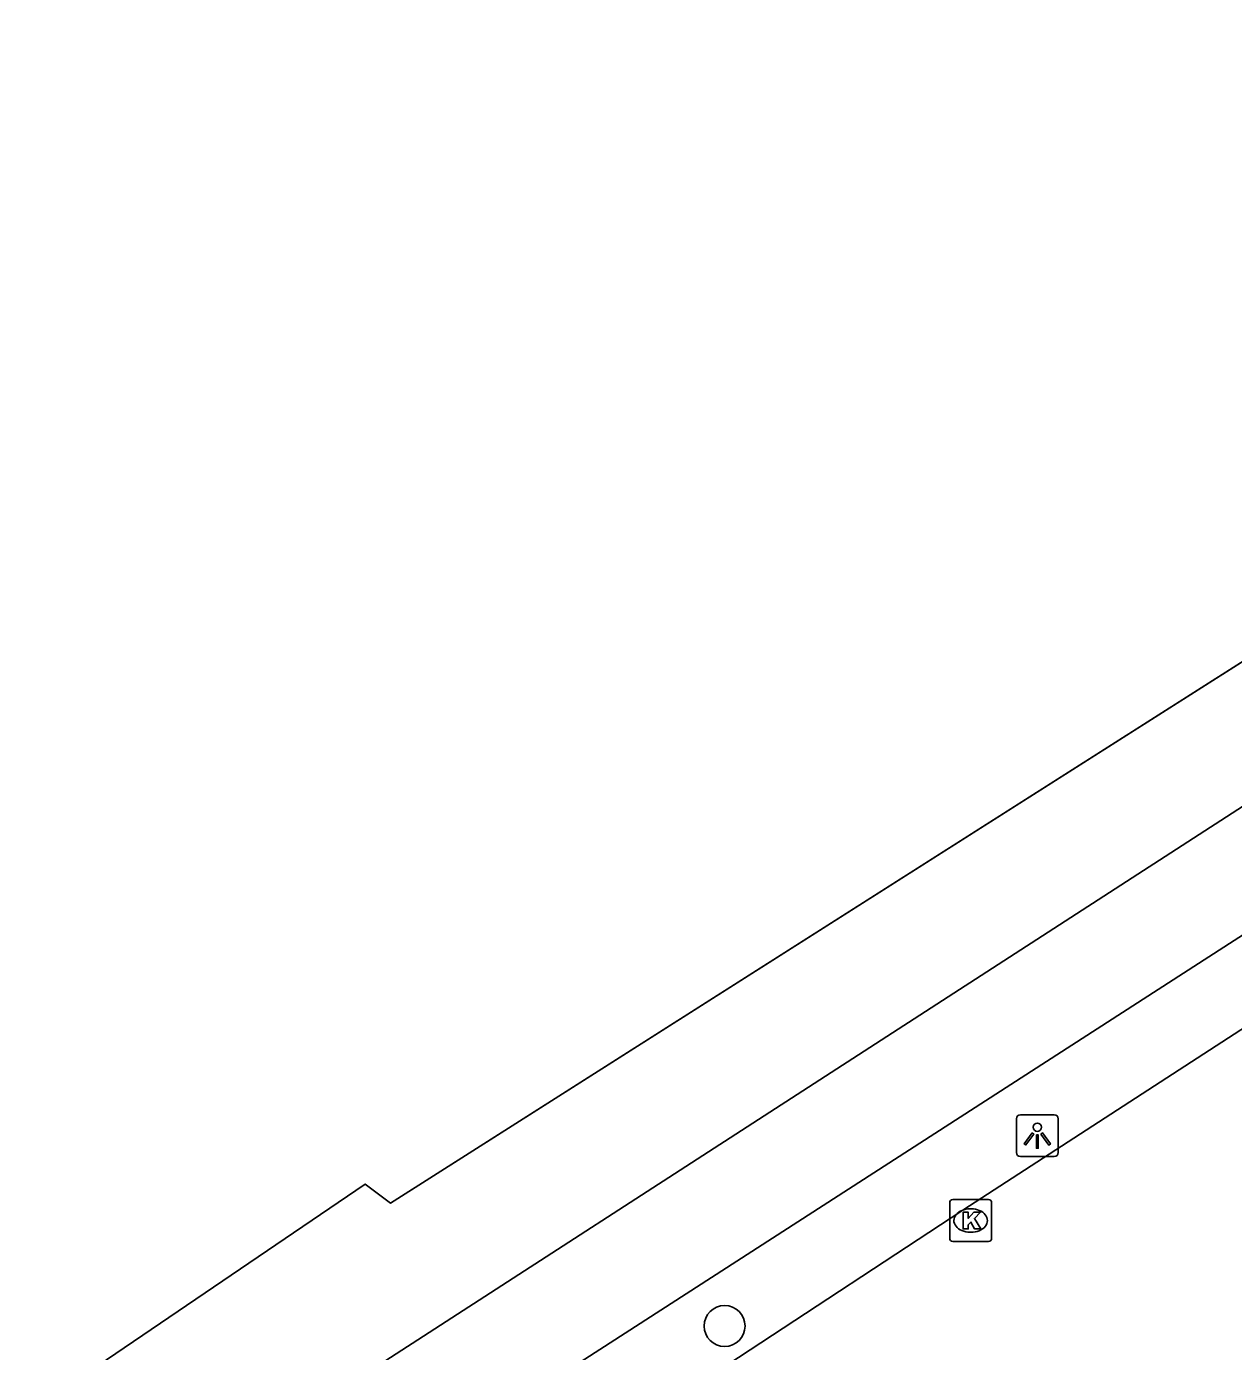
# Model space of a CAD drawing. Extents: x 156141 to 158132, y 385651 to 388399.
# Drawn here: x 157193.5 to 157222.32, y 387455.27 to 387486.92 of the extents above; entities that cross this region are included whole.
import ezdxf

# ---------------------------------------------------------------- set-up
doc = ezdxf.new("R2010")
doc.units = 0
for name, color, linetype in [('IMGEO_Boom', 7, 'Continuous'), ('IMGEO_Fietspad_gesloten', 7, 'Continuous'), ('IMGEO_Groenvoorziening', 7, 'Continuous'), ('IMGEO_Hek', 7, 'Continuous'), ('IMGEO_Kolk', 7, 'Continuous'), ('IMGEO_Lichtpunt', 7, 'Continuous'), ('IMGEO_Rijbaan_lokaal_gesloten', 7, 'Continuous')]:
    doc.layers.add(name, color=color, linetype=linetype)

msp = doc.modelspace()

# ---------------------------------------------------------------- linework, layer by layer
at = {"layer": 'IMGEO_Boom'}
msp.add_circle((157210.167, 387455.883), 0.489, dxfattribs=at)
at = {"layer": 'IMGEO_Fietspad_gesloten'}
for points in [[(157238.802, 387478.815), (157196.061, 387451.17), (157195.475, 387450.783)], [(157196.87, 387448.662), (157197.376, 387448.996), (157240.149, 387476.58)]]:
    msp.add_lwpolyline(points, dxfattribs=at)
at = {"layer": 'IMGEO_Groenvoorziening'}
msp.add_lwpolyline([(157193.499, 387453.775), (157201.584, 387459.272), (157202.194, 387458.821), (157237.383, 387481.192)], dxfattribs=at)
at = {"layer": 'IMGEO_Hek'}
for points in [[(157246.392, 387486.92), (157202.194, 387458.821), (157201.584, 387459.272)], [(157201.584, 387459.272), (157193.499, 387453.775)]]:
    msp.add_lwpolyline(points, dxfattribs=at)
at = {"layer": 'IMGEO_Kolk'}
for p, q in [((157215.542, 387457.976), (157215.542, 387458.828)), ((157215.617, 387458.902), (157216.469, 387458.902)), ((157216.543, 387458.828), (157216.543, 387457.976)), ((157216.03, 387458.682), (157216.055, 387458.682)), ((157216.469, 387457.902), (157215.617, 387457.902)), ((157216.053, 387458.122), (157216.028, 387458.122))]:
    msp.add_line(p, q, dxfattribs=at)
for points in [[(157215.542, 387457.976), (157215.542, 387458.828)], [(157215.617, 387458.902), (157216.469, 387458.902)], [(157216.543, 387458.828), (157216.543, 387457.976)], [(157215.863, 387458.602), (157215.986, 387458.602), (157215.986, 387458.451), (157216.116, 387458.602), (157216.28, 387458.602), (157216.134, 387458.451), (157216.287, 387458.202), (157216.135, 387458.202), (157216.05, 387458.366), (157215.986, 387458.299), (157215.986, 387458.202), (157215.863, 387458.202), (157215.863, 387458.602)], [(157216.469, 387457.902), (157215.617, 387457.902)]]:
    msp.add_lwpolyline(points, dxfattribs=at)
for centre, start, end in [((157215.619, 387458.826), 91.552, 178.448), ((157215.619, 387458.826), 91.552, 178.448), ((157216.467, 387458.826), 1.552, 88.448), ((157216.467, 387458.826), 1.552, 88.448), ((157215.619, 387457.978), 181.552, 268.448), ((157215.619, 387457.978), 181.552, 268.448), ((157216.467, 387457.978), 271.552, 358.448), ((157216.467, 387457.978), 271.552, 358.448)]:
    msp.add_arc(centre, 0.0765, start, end, dxfattribs=at)
for centre, major_axis, ratio, start_param, end_param in [((157216.029, 387458.402), (-0.387, 0.002), 0.722429, 4.712389, 7.853982), ((157216.054, 387458.402), (-0.39, 0.002), 0.717154, 1.570796, 4.712389)]:
    msp.add_ellipse(centre, major_axis=major_axis, ratio=ratio, start_param=start_param, end_param=end_param, dxfattribs=at)
at = {"layer": 'IMGEO_Lichtpunt'}
for p, q in [((157217.136, 387460.833), (157217.136, 387460.026)), ((157217.136, 387460.833), (157217.136, 387460.026)), ((157218.038, 387460.928), (157217.23, 387460.928)), ((157218.038, 387460.928), (157217.23, 387460.928)), ((157218.132, 387460.026), (157218.132, 387460.833)), ((157218.132, 387460.026), (157218.132, 387460.833)), ((157217.23, 387459.932), (157218.038, 387459.932)), ((157217.23, 387459.932), (157218.038, 387459.932))]:
    msp.add_line(p, q, dxfattribs=at)
for points in [[(157217.51, 387460.497), (157217.549, 387460.469), (157217.361, 387460.207), (157217.323, 387460.234), (157217.51, 387460.497)], [(157217.612, 387460.449), (157217.659, 387460.449), (157217.659, 387460.127), (157217.612, 387460.127), (157217.612, 387460.449)], [(157217.722, 387460.469), (157217.76, 387460.496), (157217.947, 387460.234), (157217.908, 387460.206), (157217.722, 387460.469)]]:
    msp.add_lwpolyline(points, dxfattribs=at)
msp.add_circle((157217.635, 387460.631), 0.0994, dxfattribs=at)
for centre, start, end in [((157217.23, 387460.833), 90, 180), ((157217.23, 387460.833), 90, 180), ((157218.038, 387460.833), 0, 90), ((157218.038, 387460.833), 0, 90), ((157217.23, 387460.026), 180, 270), ((157217.23, 387460.026), 180, 270), ((157218.038, 387460.026), 270, 0), ((157218.038, 387460.026), 270, 360)]:
    msp.add_arc(centre, 0.0946, start, end, dxfattribs=at)
at = {"layer": 'IMGEO_Rijbaan_lokaal_gesloten'}
msp.add_lwpolyline([(157239.684, 387473.892), (157235.116, 387471.107), (157229.266, 387467.349), (157215.855, 387458.646), (157199.789, 387448.095)], dxfattribs=at)

doc.saveas('drawing.dxf')
